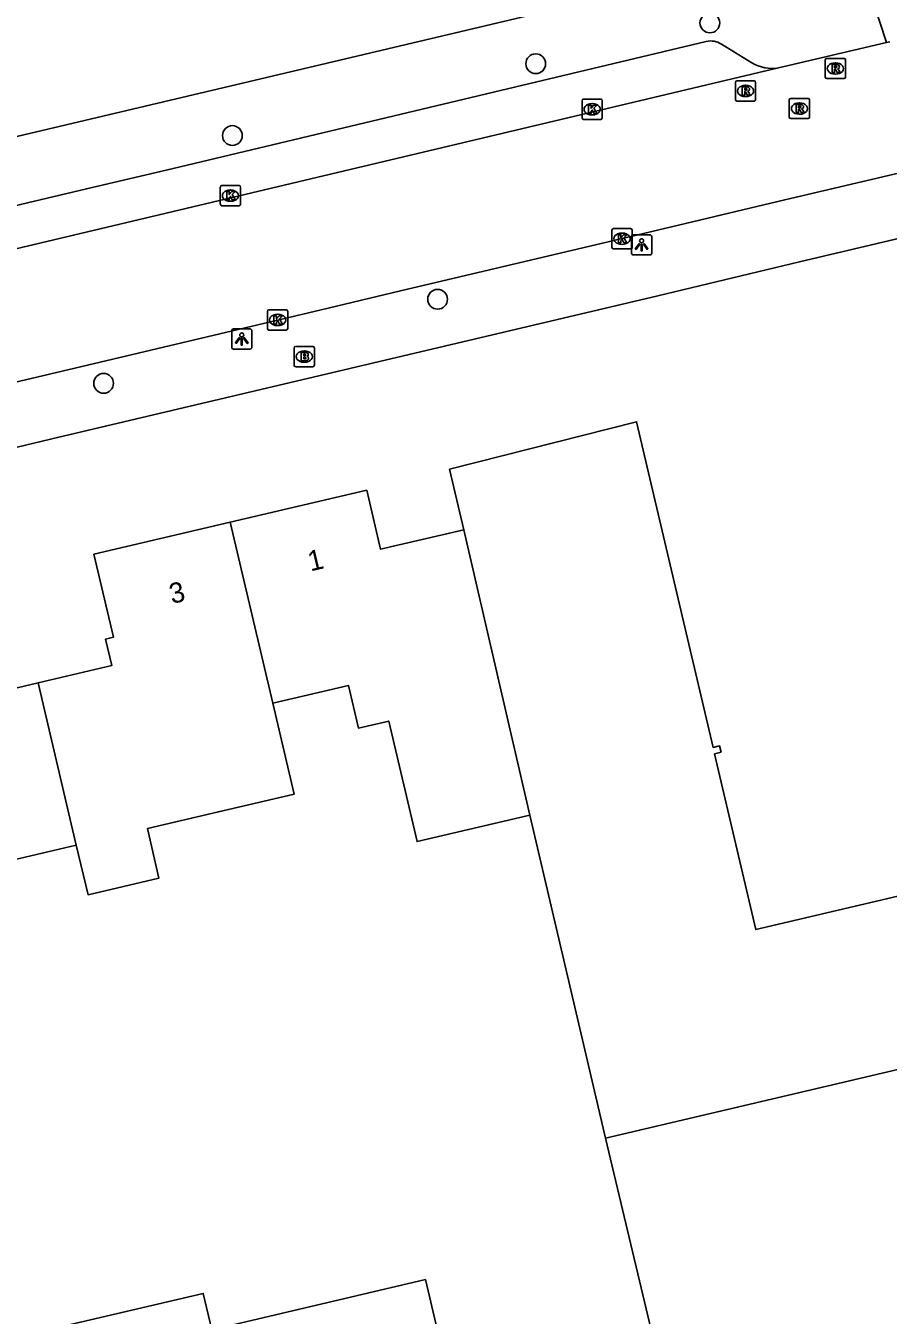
# Model space of a CAD drawing. Extents: x 157663 to 158496, y 379212 to 380934.
# Drawn here: x 158315.1 to 158357.7, y 380643.2 to 380707 of the extents above; entities that cross this region are included whole.
import ezdxf

# ---------------------------------------------------------------- set-up
doc = ezdxf.new("R2010")
doc.units = 0
for name, color, linetype in [('IMGEO_Boom', 7, 'Continuous'), ('IMGEO_Brandkraan', 7, 'Continuous'), ('IMGEO_Groenvoorziening', 7, 'Continuous'), ('IMGEO_Hek', 7, 'Continuous'), ('IMGEO_Kolk', 7, 'Continuous'), ('IMGEO_Lichtpunt', 7, 'Continuous'), ('IMGEO_Pand', 7, 'Continuous'), ('IMGEO_Pand_nummerreeks', 7, 'Continuous'), ('IMGEO_Rijbaan_lokaal_open', 7, 'Continuous'), ('IMGEO_Rioolput', 7, 'Continuous'), ('IMGEO_Voetpad_open', 7, 'Continuous')]:
    doc.layers.add(name, color=color, linetype=linetype)

msp = doc.modelspace()

# ---------------------------------------------------------------- linework, layer by layer
at = {"layer": 'IMGEO_Boom'}
for centre in [(158348.899, 380707.141), (158340.285, 380705.126), (158325.285, 380701.573), (158335.432, 380693.475), (158318.915, 380689.317)]:
    msp.add_circle(centre, 0.489, dxfattribs=at)
at = {"layer": 'IMGEO_Brandkraan'}
for p, q in [((158328.339, 380690.212), (158328.339, 380691.064)), ((158328.414, 380691.138), (158329.266, 380691.138)), ((158328.827, 380690.918), (158328.852, 380690.918)), ((158329.34, 380691.064), (158329.34, 380690.212)), ((158328.85, 380690.358), (158328.825, 380690.358)), ((158329.266, 380690.138), (158328.414, 380690.138))]:
    msp.add_line(p, q, dxfattribs=at)
for points in [[(158328.339, 380690.212), (158328.339, 380691.064)], [(158328.414, 380691.138), (158329.266, 380691.138)], [(158328.687, 380690.838), (158328.687, 380690.438), (158328.9, 380690.438)], [(158328.918, 380690.838), (158328.687, 380690.838)], [(158329.34, 380691.064), (158329.34, 380690.212)], [(158328.866, 380690.757), (158328.812, 380690.757), (158328.812, 380690.681)], [(158328.812, 380690.681), (158328.865, 380690.681)], [(158328.874, 380690.605), (158328.812, 380690.605), (158328.812, 380690.524)], [(158328.812, 380690.524), (158328.874, 380690.524)], [(158329.266, 380690.138), (158328.414, 380690.138)]]:
    msp.add_lwpolyline(points, dxfattribs=at)
for centre, radius, start, end in [((158328.416, 380691.062), 0.0765, 91.55205, 178.44795), ((158328.416, 380691.062), 0.0765, 91.55205, 178.44795), ((158328.922, 380690.693), 0.145, 59.4692, 91.53667), ((158328.947, 380690.74), 0.0922, 285.51372, 58.15012), ((158329.264, 380691.062), 0.0765, 1.55205, 88.44795), ((158329.264, 380691.062), 0.0765, 1.55205, 88.44795), ((158328.416, 380690.214), 0.0765, 181.55205, 268.44795), ((158328.416, 380690.214), 0.0765, 181.55205, 268.44795), ((158328.867, 380690.719), 0.0379, 267.82845, 90.93552), ((158328.875, 380690.564), 0.0404, 269.87594, 90.50774), ((158328.906, 380690.689), 0.251, 268.66757, 293.53466), ((158328.952, 380690.548), 0.105, 301.31148, 78.98903), ((158329.264, 380690.214), 0.0765, 271.55205, 358.44795), ((158329.264, 380690.214), 0.0765, 271.55205, 358.44795)]:
    msp.add_arc(centre, radius, start, end, dxfattribs=at)
for centre, major_axis, ratio, start_param, end_param in [((158328.826, 380690.638), (-0.387, 0.002), 0.722429, 4.712389, 7.853982), ((158328.851, 380690.638), (-0.39, 0.002), 0.717154, 1.570796, 4.712389)]:
    msp.add_ellipse(centre, major_axis=major_axis, ratio=ratio, start_param=start_param, end_param=end_param, dxfattribs=at)
at = {"layer": 'IMGEO_Groenvoorziening'}
msp.add_lwpolyline([(158350.43, 380631.698), (158348.666, 380631.281), (158348.517, 380631.909), (158343.739, 380651.985)], dxfattribs=at)
at = {"layer": 'IMGEO_Hek'}
msp.add_lwpolyline([(158316.641, 380686.64), (158323.48, 380688.261)], dxfattribs=at)
at = {"layer": 'IMGEO_Kolk'}
for p, q in [((158342.576, 380702.445), (158342.576, 380703.297)), ((158342.651, 380703.371), (158343.503, 380703.371)), ((158343.064, 380703.151), (158343.089, 380703.151)), ((158343.577, 380703.297), (158343.577, 380702.445)), ((158343.503, 380702.371), (158342.651, 380702.371)), ((158343.087, 380702.591), (158343.062, 380702.591)), ((158324.763, 380699.1), (158325.615, 380699.1)), ((158324.688, 380698.174), (158324.688, 380699.026)), ((158325.176, 380698.88), (158325.201, 380698.88)), ((158325.689, 380699.026), (158325.689, 380698.174)), ((158325.615, 380698.1), (158324.763, 380698.1)), ((158325.199, 380698.32), (158325.174, 380698.32)), ((158344.054, 380696.043), (158344.054, 380696.895)), ((158344.129, 380696.969), (158344.981, 380696.969)), ((158344.542, 380696.749), (158344.567, 380696.749)), ((158345.055, 380696.895), (158345.055, 380696.043)), ((158344.981, 380695.969), (158344.129, 380695.969)), ((158344.565, 380696.189), (158344.54, 380696.189)), ((158327.02, 380692.025), (158327.02, 380692.877)), ((158327.095, 380692.951), (158327.947, 380692.951)), ((158327.508, 380692.731), (158327.533, 380692.731)), ((158328.021, 380692.877), (158328.021, 380692.025)), ((158327.531, 380692.171), (158327.506, 380692.171)), ((158327.947, 380691.951), (158327.095, 380691.951))]:
    msp.add_line(p, q, dxfattribs=at)
for points in [[(158342.576, 380702.445), (158342.576, 380703.297)], [(158342.651, 380703.371), (158343.503, 380703.371)], [(158342.897, 380703.071), (158343.02, 380703.071), (158343.02, 380702.92), (158343.15, 380703.071), (158343.314, 380703.071), (158343.168, 380702.92), (158343.321, 380702.671), (158343.169, 380702.671), (158343.084, 380702.835), (158343.02, 380702.768), (158343.02, 380702.671), (158342.897, 380702.671), (158342.897, 380703.071)], [(158343.577, 380703.297), (158343.577, 380702.445)], [(158343.503, 380702.371), (158342.651, 380702.371)], [(158324.763, 380699.1), (158325.615, 380699.1)], [(158324.688, 380698.174), (158324.688, 380699.026)], [(158325.009, 380698.8), (158325.132, 380698.8), (158325.132, 380698.649), (158325.262, 380698.8), (158325.426, 380698.8), (158325.28, 380698.649), (158325.433, 380698.4), (158325.281, 380698.4), (158325.196, 380698.564), (158325.132, 380698.497), (158325.132, 380698.4), (158325.009, 380698.4), (158325.009, 380698.8)], [(158325.689, 380699.026), (158325.689, 380698.174)], [(158325.615, 380698.1), (158324.763, 380698.1)], [(158344.054, 380696.043), (158344.054, 380696.895)], [(158344.129, 380696.969), (158344.981, 380696.969)], [(158344.375, 380696.669), (158344.498, 380696.669), (158344.498, 380696.518), (158344.628, 380696.669), (158344.792, 380696.669), (158344.646, 380696.518), (158344.799, 380696.269), (158344.647, 380696.269), (158344.562, 380696.433), (158344.498, 380696.366), (158344.498, 380696.269), (158344.375, 380696.269), (158344.375, 380696.669)], [(158345.055, 380696.895), (158345.055, 380696.043)], [(158344.981, 380695.969), (158344.129, 380695.969)], [(158327.02, 380692.025), (158327.02, 380692.877)], [(158327.095, 380692.951), (158327.947, 380692.951)], [(158328.021, 380692.877), (158328.021, 380692.025)], [(158327.341, 380692.651), (158327.464, 380692.651), (158327.464, 380692.5), (158327.594, 380692.651), (158327.758, 380692.651), (158327.612, 380692.5), (158327.765, 380692.251), (158327.613, 380692.251), (158327.528, 380692.415), (158327.464, 380692.348), (158327.464, 380692.251), (158327.341, 380692.251), (158327.341, 380692.651)], [(158327.947, 380691.951), (158327.095, 380691.951)]]:
    msp.add_lwpolyline(points, dxfattribs=at)
for centre, start, end in [((158342.653, 380703.295), 91.55205, 178.44795), ((158342.653, 380703.295), 91.55205, 178.44795), ((158343.501, 380703.295), 1.55205, 88.44795), ((158343.501, 380703.295), 1.55205, 88.44795), ((158342.653, 380702.447), 181.55205, 268.44795), ((158342.653, 380702.447), 181.55205, 268.44795), ((158343.501, 380702.447), 271.55205, 358.44795), ((158343.501, 380702.447), 271.55205, 358.44795), ((158324.765, 380699.024), 91.55205, 178.44795), ((158324.765, 380699.024), 91.55205, 178.44795), ((158325.613, 380699.024), 1.55205, 88.44795), ((158325.613, 380699.024), 1.55205, 88.44795), ((158324.765, 380698.176), 181.55205, 268.44795), ((158324.765, 380698.176), 181.55205, 268.44795), ((158325.613, 380698.176), 271.55205, 358.44795), ((158325.613, 380698.176), 271.55205, 358.44795), ((158344.131, 380696.893), 91.55205, 178.44795), ((158344.131, 380696.893), 91.55205, 178.44795), ((158344.979, 380696.893), 1.55205, 88.44795), ((158344.979, 380696.893), 1.55205, 88.44795), ((158344.131, 380696.045), 181.55205, 268.44795), ((158344.131, 380696.045), 181.55205, 268.44795), ((158344.979, 380696.045), 271.55205, 358.44795), ((158344.979, 380696.045), 271.55205, 358.44795), ((158327.097, 380692.875), 91.55205, 178.44795), ((158327.097, 380692.875), 91.55205, 178.44795), ((158327.945, 380692.875), 1.55205, 88.44795), ((158327.945, 380692.875), 1.55205, 88.44795), ((158327.097, 380692.027), 181.55205, 268.44795), ((158327.097, 380692.027), 181.55205, 268.44795), ((158327.945, 380692.027), 271.55205, 358.44795), ((158327.945, 380692.027), 271.55205, 358.44795)]:
    msp.add_arc(centre, 0.0765, start, end, dxfattribs=at)
for centre, major_axis, ratio, start_param, end_param in [((158343.063, 380702.871), (-0.387, 0.002), 0.722429, 4.712389, 7.853982), ((158343.088, 380702.871), (-0.39, 0.002), 0.717154, 1.570796, 4.712389), ((158325.175, 380698.6), (-0.387, 0.002), 0.722429, 4.712389, 7.853982), ((158325.2, 380698.6), (-0.39, 0.002), 0.717154, 1.570796, 4.712389), ((158344.541, 380696.469), (-0.387, 0.002), 0.722429, 4.712389, 7.853982), ((158344.566, 380696.469), (-0.39, 0.002), 0.717154, 1.570796, 4.712389), ((158327.507, 380692.451), (-0.387, 0.002), 0.722429, 4.712389, 7.853982), ((158327.532, 380692.451), (-0.39, 0.002), 0.717154, 1.570796, 4.712389)]:
    msp.add_ellipse(centre, major_axis=major_axis, ratio=ratio, start_param=start_param, end_param=end_param, dxfattribs=at)
at = {"layer": 'IMGEO_Lichtpunt'}
for p, q in [((158345.025, 380696.569), (158345.025, 380695.762)), ((158345.025, 380696.569), (158345.025, 380695.762)), ((158345.927, 380696.664), (158345.119, 380696.664)), ((158345.927, 380696.664), (158345.119, 380696.664)), ((158346.021, 380695.762), (158346.021, 380696.569)), ((158346.021, 380695.762), (158346.021, 380696.569)), ((158345.119, 380695.668), (158345.927, 380695.668)), ((158345.119, 380695.668), (158345.927, 380695.668)), ((158325.25, 380691.914), (158325.25, 380691.107)), ((158325.25, 380691.914), (158325.25, 380691.107)), ((158326.152, 380692.009), (158325.344, 380692.009)), ((158326.152, 380692.009), (158325.344, 380692.009)), ((158326.246, 380691.107), (158326.246, 380691.914)), ((158326.246, 380691.107), (158326.246, 380691.914)), ((158325.344, 380691.013), (158326.152, 380691.013)), ((158325.344, 380691.013), (158326.152, 380691.013))]:
    msp.add_line(p, q, dxfattribs=at)
for points in [[(158345.399, 380696.233), (158345.438, 380696.205), (158345.25, 380695.943), (158345.212, 380695.97), (158345.399, 380696.233)], [(158345.501, 380696.185), (158345.548, 380696.185), (158345.548, 380695.863), (158345.501, 380695.863), (158345.501, 380696.185)], [(158345.611, 380696.205), (158345.649, 380696.232), (158345.836, 380695.97), (158345.797, 380695.942), (158345.611, 380696.205)], [(158325.624, 380691.578), (158325.663, 380691.55), (158325.475, 380691.288), (158325.437, 380691.315), (158325.624, 380691.578)], [(158325.726, 380691.53), (158325.773, 380691.53), (158325.773, 380691.208), (158325.726, 380691.208), (158325.726, 380691.53)], [(158325.836, 380691.55), (158325.874, 380691.577), (158326.061, 380691.315), (158326.022, 380691.287), (158325.836, 380691.55)]]:
    msp.add_lwpolyline(points, dxfattribs=at)
for centre in [(158345.524, 380696.367), (158325.749, 380691.712)]:
    msp.add_circle(centre, 0.0994, dxfattribs=at)
for centre, start, end in [((158345.119, 380696.569), 90, 180), ((158345.119, 380696.569), 90, 180), ((158345.927, 380696.569), 0, 90), ((158345.927, 380696.569), 0, 90), ((158345.119, 380695.762), 180, 270), ((158345.119, 380695.762), 180, 270), ((158345.927, 380695.762), 270, 0), ((158345.927, 380695.762), 270, 360), ((158325.344, 380691.914), 90, 180), ((158325.344, 380691.914), 90, 180), ((158326.152, 380691.914), 0, 90), ((158326.152, 380691.914), 0, 90), ((158325.344, 380691.107), 180, 270), ((158325.344, 380691.107), 180, 270), ((158326.152, 380691.107), 270, 0), ((158326.152, 380691.107), 270, 360)]:
    msp.add_arc(centre, 0.0946, start, end, dxfattribs=at)
at = {"layer": 'IMGEO_Pand'}
for points in [[(158336.729, 380682.077), (158336.026, 380685.071), (158345.272, 380687.413), (158349.054, 380671.311), (158349.376, 380671.387), (158349.451, 380671.066), (158349.129, 380670.99), (158351.17, 380662.296), (158371.954, 380667.177), (158369.162, 380679.065), (158377.014, 380680.909), (158378.724, 380673.628)], [(158336.729, 380682.077), (158332.613, 380681.11), (158331.926, 380684.032), (158325.182, 380682.448)], [(158325.182, 380682.448), (158318.439, 380680.864), (158319.402, 380676.761), (158319.012, 380676.669), (158319.32, 380675.357), (158315.674, 380674.501)], [(158327.286, 380673.498), (158325.182, 380682.448)], [(158339.988, 380667.96), (158336.729, 380682.077)], [(158315.674, 380674.501), (158311.638, 380673.553), (158310.947, 380676.493), (158304.231, 380674.916)], [(158315.674, 380674.501), (158317.563, 380666.471)], [(158327.286, 380673.498), (158331.026, 380674.376), (158331.521, 380672.265), (158333.014, 380672.615), (158334.415, 380666.651), (158339.988, 380667.96)], [(158317.563, 380666.471), (158318.144, 380664.021), (158321.655, 380664.846), (158321.08, 380667.297), (158324.596, 380668.123), (158328.342, 380669.003), (158327.286, 380673.498)], [(158343.739, 380651.985), (158342.596, 380656.853), (158339.988, 380667.96)], [(158306.809, 380663.945), (158306.995, 380663.988), (158307.317, 380664.064), (158310.25, 380664.753), (158317.563, 380666.471)], [(158381.763, 380660.915), (158343.739, 380651.985)], [(158316.97, 380640.574), (158316.5, 380642.576), (158323.841, 380644.3), (158324.263, 380642.505), (158334.831, 380644.988), (158338.49, 380629.41)]]:
    msp.add_lwpolyline(points, dxfattribs=at)
at = {"layer": 'IMGEO_Rijbaan_lokaal_open'}
for points in [[(158387.512, 380706.587), (158352.604, 380698.395), (158345.611, 380696.728), (158333.596, 380693.885), (158329.679, 380692.954), (158315.613, 380689.628), (158309.765, 380688.246), (158299.62, 380685.817)], [(158352.296, 380704.918), (158352.5, 380704.969), (158357.639, 380706.178)], [(158357.639, 380706.178), (158357.798, 380706.21)], [(158352.296, 380704.918), (158307.334, 380694.252)]]:
    msp.add_lwpolyline(points, dxfattribs=at)
at = {"layer": 'IMGEO_Rioolput'}
for p, q in [((158354.607, 380704.463), (158354.607, 380705.315)), ((158354.682, 380705.389), (158355.534, 380705.389)), ((158355.095, 380705.169), (158355.12, 380705.169)), ((158355.608, 380705.315), (158355.608, 380704.463)), ((158350.161, 380703.352), (158350.161, 380704.204)), ((158350.236, 380704.278), (158351.088, 380704.278)), ((158351.162, 380704.204), (158351.162, 380703.352)), ((158355.534, 380704.389), (158354.682, 380704.389)), ((158355.118, 380704.609), (158355.093, 380704.609)), ((158350.649, 380704.058), (158350.674, 380704.058)), ((158351.088, 380703.278), (158350.236, 380703.278)), ((158350.672, 380703.498), (158350.647, 380703.498)), ((158352.828, 380702.483), (158352.828, 380703.335)), ((158352.903, 380703.409), (158353.755, 380703.409)), ((158353.316, 380703.189), (158353.341, 380703.189)), ((158353.829, 380703.335), (158353.829, 380702.483)), ((158353.755, 380702.409), (158352.903, 380702.409)), ((158353.339, 380702.629), (158353.314, 380702.629))]:
    msp.add_line(p, q, dxfattribs=at)
for points in [[(158354.607, 380704.463), (158354.607, 380705.315)], [(158354.682, 380705.389), (158355.534, 380705.389)], [(158355.196, 380705.087), (158354.944, 380705.089), (158354.944, 380704.689)], [(158354.944, 380704.689), (158355.068, 380704.689), (158355.068, 380704.851), (158355.079, 380704.851)], [(158355.122, 380705.008), (158355.068, 380705.008), (158355.068, 380704.927)], [(158355.068, 380704.927), (158355.12, 380704.927)], [(158355.608, 380705.315), (158355.608, 380704.463)], [(158350.161, 380703.352), (158350.161, 380704.204)], [(158350.236, 380704.278), (158351.088, 380704.278)], [(158351.162, 380704.204), (158351.162, 380703.352)], [(158355.534, 380704.389), (158354.682, 380704.389)], [(158355.126, 380704.822), (158355.197, 380704.689), (158355.337, 380704.689), (158355.272, 380704.815)], [(158350.75, 380703.976), (158350.498, 380703.978), (158350.498, 380703.578)], [(158350.498, 380703.578), (158350.622, 380703.578), (158350.622, 380703.74), (158350.633, 380703.74)], [(158350.676, 380703.897), (158350.622, 380703.897), (158350.622, 380703.816)], [(158350.622, 380703.816), (158350.674, 380703.816)], [(158350.68, 380703.711), (158350.751, 380703.578), (158350.891, 380703.578), (158350.826, 380703.704)], [(158351.088, 380703.278), (158350.236, 380703.278)], [(158352.828, 380702.483), (158352.828, 380703.335)], [(158352.903, 380703.409), (158353.755, 380703.409)], [(158353.417, 380703.107), (158353.165, 380703.109), (158353.165, 380702.709)], [(158353.343, 380703.028), (158353.289, 380703.028), (158353.289, 380702.947)], [(158353.289, 380702.947), (158353.341, 380702.947)], [(158353.829, 380703.335), (158353.829, 380702.483)], [(158353.755, 380702.409), (158352.903, 380702.409)], [(158353.165, 380702.709), (158353.289, 380702.709), (158353.289, 380702.871), (158353.3, 380702.871)], [(158353.347, 380702.842), (158353.418, 380702.709), (158353.558, 380702.709), (158353.493, 380702.835)]]:
    msp.add_lwpolyline(points, dxfattribs=at)
for centre, radius, start, end in [((158354.684, 380705.313), 0.0765, 91.55205, 178.44795), ((158354.684, 380705.313), 0.0765, 91.55205, 178.44795), ((158355.078, 380704.798), 0.0533, 26.02933, 88.69889), ((158355.104, 380705.116), 0.19, 274.7715, 282.96867), ((158355.128, 380704.912), 0.0964, 77.00612, 93.18647), ((158355.142, 380704.969), 0.0378, 276.66336, 79.67722), ((158355.195, 380704.977), 0.109, 350.36119, 89.41601), ((158355.193, 380704.977), 0.112, 277.58423, 350.98172), ((158355.177, 380704.762), 0.108, 29.51342, 73.79051), ((158355.532, 380705.313), 0.0765, 1.55205, 88.44795), ((158355.532, 380705.313), 0.0765, 1.55205, 88.44795), ((158350.238, 380704.202), 0.0765, 91.55205, 178.44795), ((158350.238, 380704.202), 0.0765, 91.55205, 178.44795), ((158351.086, 380704.202), 0.0765, 1.55205, 88.44795), ((158351.086, 380704.202), 0.0765, 1.55205, 88.44795), ((158354.684, 380704.465), 0.0765, 181.55205, 268.44795), ((158354.684, 380704.465), 0.0765, 181.55205, 268.44795), ((158355.532, 380704.465), 0.0765, 271.55205, 358.44795), ((158355.532, 380704.465), 0.0765, 271.55205, 358.44795), ((158350.632, 380703.687), 0.0533, 26.02933, 88.69889), ((158350.658, 380704.005), 0.19, 274.7715, 282.96867), ((158350.682, 380703.801), 0.0964, 77.00612, 93.18647), ((158350.696, 380703.858), 0.0378, 276.66336, 79.67722), ((158350.749, 380703.866), 0.109, 350.36119, 89.41601), ((158350.747, 380703.866), 0.112, 277.58423, 350.98172), ((158350.731, 380703.651), 0.108, 29.51342, 73.79051), ((158350.238, 380703.354), 0.0765, 181.55205, 268.44795), ((158350.238, 380703.354), 0.0765, 181.55205, 268.44795), ((158351.086, 380703.354), 0.0765, 271.55205, 358.44795), ((158351.086, 380703.354), 0.0765, 271.55205, 358.44795), ((158352.905, 380703.333), 0.0765, 91.55205, 178.44795), ((158352.905, 380703.333), 0.0765, 91.55205, 178.44795), ((158353.325, 380703.136), 0.19, 274.7715, 282.96867), ((158353.349, 380702.932), 0.0964, 77.00612, 93.18647), ((158353.363, 380702.989), 0.0378, 276.66336, 79.67722), ((158353.416, 380702.997), 0.109, 350.36119, 89.41601), ((158353.414, 380702.997), 0.112, 277.58423, 350.98172), ((158353.753, 380703.333), 0.0765, 1.55205, 88.44795), ((158353.753, 380703.333), 0.0765, 1.55205, 88.44795), ((158352.905, 380702.485), 0.0765, 181.55205, 268.44795), ((158352.905, 380702.485), 0.0765, 181.55205, 268.44795), ((158353.299, 380702.818), 0.0533, 26.02933, 88.69889), ((158353.398, 380702.782), 0.108, 29.51342, 73.79051), ((158353.753, 380702.485), 0.0765, 271.55205, 358.44795), ((158353.753, 380702.485), 0.0765, 271.55205, 358.44795)]:
    msp.add_arc(centre, radius, start, end, dxfattribs=at)
for centre, major_axis, ratio, start_param, end_param in [((158355.094, 380704.889), (-0.387, 0.002), 0.722429, 4.712389, 7.853982), ((158355.119, 380704.889), (-0.39, 0.002), 0.717154, 1.570796, 4.712389), ((158350.648, 380703.778), (-0.387, 0.002), 0.722429, 4.712389, 7.853982), ((158350.673, 380703.778), (-0.39, 0.002), 0.717154, 1.570796, 4.712389), ((158353.315, 380702.909), (-0.387, 0.002), 0.722429, 4.712389, 7.853982), ((158353.34, 380702.909), (-0.39, 0.002), 0.717154, 1.570796, 4.712389)]:
    msp.add_ellipse(centre, major_axis=major_axis, ratio=ratio, start_param=start_param, end_param=end_param, dxfattribs=at)
at = {"layer": 'IMGEO_Voetpad_open'}
for points in [[(158355.983, 380711.227), (158357.639, 380706.178)], [(158350.686, 380710.073), (158304.146, 380699.056)], [(158309.986, 380697.027), (158318.356, 380699.002), (158322.01, 380699.862), (158348.721, 380706.223)], [(158349.467, 380706.096), (158350.978, 380705.167)], [(158300.18, 380682.699), (158316.641, 380686.64), (158323.48, 380688.261), (158346.317, 380693.647), (158353.339, 380695.323), (158387.549, 380703.401)]]:
    msp.add_lwpolyline(points, dxfattribs=at)
for centre, radius, start, end in [((158348.95, 380705.312), 0.939, 56.58664, 104.0904), ((158351.975, 380706.832), 1.941, 239.08847, 279.51478)]:
    msp.add_arc(centre, radius, start, end, dxfattribs=at)

# ---------------------------------------------------------------- texts
at = {"layer": 'IMGEO_Pand_nummerreeks'}
for s, p in [('1', (158329.147, 380680.01)), ('3', (158322.293, 380678.4))]:
    msp.add_text(s, height=1, rotation=13.21814, dxfattribs=at).set_placement(p)

doc.saveas('drawing.dxf')
